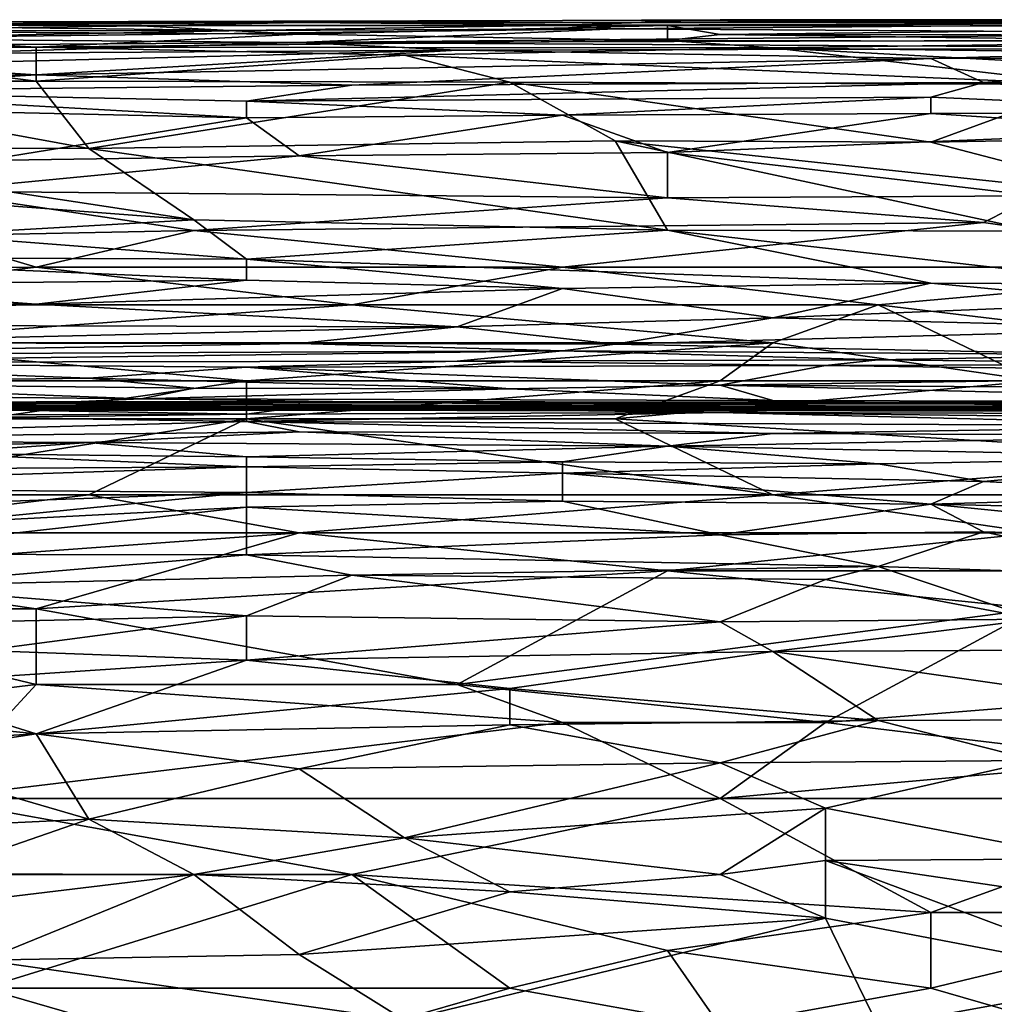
# Model space of a CAD drawing. Extents: x -0.3 to 0.3, y -0.266 to 0.266.
# Tile 338 of 430: x -0.04 to -0.01, y 0.235 to 0.266. Entities that reach past the tile are written whole.
import ezdxf

# ---------------------------------------------------------------- set-up
doc = ezdxf.new("R2010")
doc.units = 0

msp = doc.modelspace()

# ---------------------------------------------------------------- linework, layer by layer
for points in [[(-0.046302, 0.265618, 1.149203), (-0.023129, 0.26563, 1.150764), (-0.018163, 0.265789, 1.147642)], [(-0.046302, 0.265618, 1.149203), (-0.018163, 0.265789, 1.147642), (-0.023129, 0.265773, 1.14452)], [(-0.041337, 0.26573, 1.14452), (-0.046302, 0.265618, 1.149203), (-0.023129, 0.265773, 1.14452)], [(-0.041337, 0.26573, 1.14452), (-0.023129, 0.265773, 1.14452), (-0.031405, 0.265706, 1.142958)], [(-0.031405, 0.265706, 1.142958), (-0.023129, 0.265773, 1.14452), (-0.004922, 0.265698, 1.142958)], [(-0.023129, 0.26563, 1.150764), (-0.001611, 0.265673, 1.150764), (-0.018163, 0.265789, 1.147642)], [(-0.023129, 0.265773, 1.14452), (-0.018163, 0.265789, 1.147642), (-0.001611, 0.265773, 1.14452)], [(-0.023129, 0.265773, 1.14452), (-0.001611, 0.265773, 1.14452), (-0.004922, 0.265698, 1.142958)], [(-0.018163, 0.265789, 1.147642), (0.011631, 0.265734, 1.149203), (0.006665, 0.265798, 1.146081)], [(-0.018163, 0.265789, 1.147642), (0.006665, 0.265798, 1.146081), (-0.001611, 0.265773, 1.14452)], [(-0.018163, 0.265789, 1.147642), (-0.001611, 0.265673, 1.150764), (0.011631, 0.265734, 1.149203)], [(-0.056233, 0.265434, 1.150764), (-0.03306, 0.265459, 1.152326), (-0.046302, 0.265618, 1.149203)], [(-0.056233, 0.265434, 1.150764), (-0.046302, 0.265202, 1.153887), (-0.03306, 0.265459, 1.152326)], [(-0.042992, 0.265672, 1.142958), (-0.036371, 0.2656, 1.141397), (-0.047957, 0.265447, 1.139836)], [(-0.047957, 0.265447, 1.139836), (-0.036371, 0.2656, 1.141397), (-0.031405, 0.265342, 1.138275)], [(-0.03306, 0.265459, 1.152326), (-0.023129, 0.26563, 1.150764), (-0.046302, 0.265618, 1.149203)], [(-0.046302, 0.265202, 1.153887), (-0.031405, 0.265079, 1.155448), (-0.021474, 0.265508, 1.152326)], [(-0.046302, 0.265202, 1.153887), (-0.021474, 0.265508, 1.152326), (-0.03306, 0.265459, 1.152326)], [(-0.042992, 0.265672, 1.142958), (-0.041337, 0.26573, 1.14452), (-0.031405, 0.265706, 1.142958)], [(-0.042992, 0.265672, 1.142958), (-0.031405, 0.265706, 1.142958), (-0.036371, 0.2656, 1.141397)], [(-0.036371, 0.2656, 1.141397), (-0.031405, 0.265706, 1.142958), (-0.019819, 0.26562, 1.141397)], [(-0.036371, 0.2656, 1.141397), (-0.019819, 0.26562, 1.141397), (-0.031405, 0.265342, 1.138275)], [(-0.03306, 0.265459, 1.152326), (-0.021474, 0.265508, 1.152326), (-0.023129, 0.26563, 1.150764)], [(-0.031405, 0.265706, 1.142958), (-0.004922, 0.265698, 1.142958), (-0.019819, 0.26562, 1.141397)], [(-0.031405, 0.265342, 1.138275), (-0.019819, 0.26562, 1.141397), (-0.019819, 0.265144, 1.136713)], [(-0.021474, 0.265508, 1.152326), (-0.031405, 0.265079, 1.155448), (0.000044, 0.265373, 1.153887)], [(-0.023129, 0.26563, 1.150764), (-0.021474, 0.265508, 1.152326), (-0.001611, 0.265673, 1.150764)], [(-0.021474, 0.265508, 1.152326), (0.000044, 0.265373, 1.153887), (-0.001611, 0.265673, 1.150764)], [(-0.019819, 0.26562, 1.141397), (-0.004922, 0.265698, 1.142958), (0.003354, 0.265588, 1.141397)], [(-0.018163, 0.265336, 1.138275), (-0.019819, 0.26562, 1.141397), (0.003354, 0.265588, 1.141397)], [(-0.019819, 0.265144, 1.136713), (-0.019819, 0.26562, 1.141397), (-0.018163, 0.265336, 1.138275)], [(-0.018163, 0.265336, 1.138275), (0.003354, 0.265588, 1.141397), (0.00832, 0.265302, 1.138275)], [(-0.039681, 0.264932, 1.135152), (-0.049613, 0.265117, 1.136713), (-0.047957, 0.265447, 1.139836)], [(-0.031405, 0.265342, 1.138275), (-0.039681, 0.264932, 1.135152), (-0.047957, 0.265447, 1.139836)], [(-0.031405, 0.265079, 1.155448), (-0.046302, 0.265202, 1.153887), (-0.047957, 0.264967, 1.155448)], [(-0.019819, 0.265144, 1.136713), (-0.039681, 0.264932, 1.135152), (-0.031405, 0.265342, 1.138275)], [(-0.031405, 0.265079, 1.155448), (0.000044, 0.26516, 1.155448), (0.000044, 0.265373, 1.153887)], [(-0.031405, 0.265079, 1.155448), (0.000044, 0.264902, 1.157009), (0.000044, 0.26516, 1.155448)], [(-0.019819, 0.265144, 1.136713), (-0.018163, 0.265336, 1.138275), (-0.001611, 0.265108, 1.136713)], [(0.00832, 0.265302, 1.138275), (-0.001611, 0.265108, 1.136713), (-0.018163, 0.265336, 1.138275)], [(-0.047957, 0.264911, 1.135152), (-0.049613, 0.265117, 1.136713), (-0.039681, 0.264932, 1.135152)], [(-0.049613, 0.26386, 1.128907), (-0.047957, 0.264911, 1.135152), (-0.039681, 0.263868, 1.128907)], [(-0.047957, 0.264967, 1.155448), (-0.042992, 0.26473, 1.157009), (-0.031405, 0.265079, 1.155448)], [(-0.047957, 0.264911, 1.135152), (-0.039681, 0.264932, 1.135152), (-0.039681, 0.263868, 1.128907)], [(-0.042992, 0.26473, 1.157009), (-0.02644, 0.264835, 1.157009), (-0.031405, 0.265079, 1.155448)], [(-0.039681, 0.264932, 1.135152), (-0.019819, 0.265144, 1.136713), (-0.016508, 0.264911, 1.135152)], [(-0.039681, 0.264932, 1.135152), (-0.016508, 0.264911, 1.135152), (-0.028095, 0.264677, 1.133591)], [(-0.039681, 0.263868, 1.128907), (-0.039681, 0.264932, 1.135152), (-0.028095, 0.264677, 1.133591)], [(-0.02644, 0.264835, 1.157009), (0.000044, 0.264902, 1.157009), (-0.031405, 0.265079, 1.155448)], [(-0.028095, 0.264677, 1.133591), (-0.016508, 0.264911, 1.135152), (-0.006577, 0.263762, 1.128907)], [(-0.02644, 0.264835, 1.157009), (-0.011543, 0.26458, 1.158571), (0.000044, 0.264902, 1.157009)], [(-0.016508, 0.264911, 1.135152), (-0.019819, 0.265144, 1.136713), (-0.001611, 0.265108, 1.136713)], [(-0.016508, 0.264911, 1.135152), (-0.001611, 0.265108, 1.136713), (0.006665, 0.26461, 1.133591)], [(-0.016508, 0.264911, 1.135152), (0.006665, 0.26461, 1.133591), (0.00501, 0.263749, 1.128907)], [(-0.006577, 0.263762, 1.128907), (-0.016508, 0.264911, 1.135152), (0.00501, 0.263749, 1.128907)], [(-0.011543, 0.26458, 1.158571), (0.000044, 0.264594, 1.158571), (0.000044, 0.264902, 1.157009)], [(-0.044647, 0.264382, 1.158571), (-0.039681, 0.264066, 1.160132), (-0.02644, 0.264835, 1.157009)], [(-0.044647, 0.264382, 1.158571), (-0.02644, 0.264835, 1.157009), (-0.042992, 0.26473, 1.157009)], [(-0.039681, 0.264066, 1.160132), (-0.011543, 0.26458, 1.158571), (-0.02644, 0.264835, 1.157009)], [(-0.028095, 0.264677, 1.133591), (-0.024784, 0.263829, 1.128907), (-0.039681, 0.263868, 1.128907)], [(-0.011543, 0.26458, 1.158571), (-0.039681, 0.264066, 1.160132), (-0.02975, 0.263734, 1.161693)], [(-0.009887, 0.263823, 1.161693), (-0.011543, 0.26458, 1.158571), (-0.02975, 0.263734, 1.161693)], [(-0.024784, 0.263829, 1.128907), (-0.028095, 0.264677, 1.133591), (-0.006577, 0.263762, 1.128907)], [(-0.011543, 0.26458, 1.158571), (-0.009887, 0.263823, 1.161693), (0.000044, 0.264594, 1.158571)], [(0.00832, 0.263807, 1.161693), (0.000044, 0.264594, 1.158571), (-0.009887, 0.263823, 1.161693)], [(-0.059544, 0.263804, 1.160132), (-0.039681, 0.264066, 1.160132), (-0.044647, 0.264382, 1.158571)], [(-0.059544, 0.263804, 1.160132), (-0.047957, 0.263545, 1.161693), (-0.039681, 0.264066, 1.160132)], [(-0.02975, 0.263734, 1.161693), (-0.039681, 0.264066, 1.160132), (-0.047957, 0.263545, 1.161693)], [(-0.049613, 0.26386, 1.128907), (-0.039681, 0.263868, 1.128907), (-0.038026, 0.261743, 1.117979)], [(-0.049613, 0.261764, 1.117979), (-0.049613, 0.26386, 1.128907), (-0.038026, 0.261743, 1.117979)], [(-0.047957, 0.263545, 1.161693), (-0.03306, 0.26323, 1.163254), (-0.02975, 0.263734, 1.161693)], [(-0.039681, 0.263868, 1.128907), (-0.024784, 0.263829, 1.128907), (-0.038026, 0.261743, 1.117979)], [(-0.038026, 0.261743, 1.117979), (-0.024784, 0.263829, 1.128907), (-0.021474, 0.26199, 1.11954)], [(-0.03306, 0.26323, 1.163254), (-0.011543, 0.263358, 1.163254), (-0.009887, 0.263823, 1.161693)], [(-0.02975, 0.263734, 1.161693), (-0.03306, 0.26323, 1.163254), (-0.009887, 0.263823, 1.161693)], [(-0.024784, 0.263829, 1.128907), (-0.006577, 0.263762, 1.128907), (-0.011543, 0.261948, 1.11954)], [(-0.024784, 0.263829, 1.128907), (-0.011543, 0.261948, 1.11954), (-0.021474, 0.26199, 1.11954)], [(-0.011543, 0.263358, 1.163254), (0.000044, 0.262862, 1.164815), (-0.009887, 0.263823, 1.161693)], [(-0.011543, 0.261948, 1.11954), (-0.006577, 0.263762, 1.128907), (0.003354, 0.262218, 1.121101)], [(-0.009887, 0.263823, 1.161693), (0.000044, 0.262862, 1.164815), (0.00832, 0.263807, 1.161693)], [(-0.03306, 0.262715, 1.164815), (-0.03306, 0.26323, 1.163254), (-0.047957, 0.263545, 1.161693)], [(-0.047957, 0.26305, 1.163254), (-0.03306, 0.262715, 1.164815), (-0.047957, 0.263545, 1.161693)], [(-0.03306, 0.26323, 1.163254), (-0.023129, 0.262794, 1.164804), (-0.011543, 0.263358, 1.163254)], [(-0.023129, 0.262794, 1.164804), (-0.011543, 0.262851, 1.164815), (-0.011543, 0.263358, 1.163254)], [(-0.011543, 0.263358, 1.163254), (-0.011543, 0.262851, 1.164815), (0.000044, 0.262862, 1.164815)], [(-0.047957, 0.26305, 1.163254), (-0.041337, 0.261365, 1.167938), (-0.03306, 0.262715, 1.164815)], [(-0.03306, 0.262715, 1.164815), (-0.023129, 0.262794, 1.164804), (-0.03306, 0.26323, 1.163254)], [(-0.041337, 0.261365, 1.167938), (-0.031405, 0.261517, 1.167938), (-0.03306, 0.262715, 1.164815)], [(-0.03306, 0.262715, 1.164815), (-0.031405, 0.261517, 1.167938), (-0.023129, 0.262794, 1.164804)], [(-0.031405, 0.261517, 1.167938), (-0.019819, 0.261616, 1.167938), (-0.023129, 0.262794, 1.164804)], [(-0.011543, 0.262851, 1.164815), (-0.023129, 0.262794, 1.164804), (-0.019819, 0.261616, 1.167938)], [(-0.003266, 0.262298, 1.166377), (-0.011543, 0.262851, 1.164815), (-0.019819, 0.261616, 1.167938)], [(0.000044, 0.262862, 1.164815), (-0.011543, 0.262851, 1.164815), (-0.003266, 0.262298, 1.166377)], [(-0.008232, 0.260261, 1.17106), (-0.003266, 0.262298, 1.166377), (-0.019819, 0.261616, 1.167938)], [(-0.011543, 0.261948, 1.11954), (0.003354, 0.262218, 1.121101), (-0.004922, 0.260217, 1.110173)], [(-0.049613, 0.261764, 1.117979), (-0.038026, 0.261743, 1.117979), (-0.034716, 0.259499, 1.105489)], [(-0.049613, 0.260635, 1.111734), (-0.049613, 0.261764, 1.117979), (-0.034716, 0.259499, 1.105489)], [(-0.021474, 0.26199, 1.11954), (-0.019819, 0.259178, 1.103928), (-0.038026, 0.261743, 1.117979)], [(-0.034716, 0.259499, 1.105489), (-0.038026, 0.261743, 1.117979), (-0.019819, 0.259178, 1.103928)], [(-0.021474, 0.26199, 1.11954), (-0.011543, 0.261948, 1.11954), (-0.004922, 0.260217, 1.110173)], [(-0.008232, 0.259146, 1.103928), (-0.021474, 0.26199, 1.11954), (-0.004922, 0.260217, 1.110173)], [(-0.019819, 0.259178, 1.103928), (-0.021474, 0.26199, 1.11954), (-0.008232, 0.259146, 1.103928)], [(-0.042992, 0.260405, 1.16993), (-0.019819, 0.26019, 1.17106), (-0.031405, 0.261517, 1.167938)], [(-0.042992, 0.260405, 1.16993), (-0.031405, 0.261517, 1.167938), (-0.041337, 0.261365, 1.167938)], [(-0.019819, 0.26019, 1.17106), (-0.019819, 0.261616, 1.167938), (-0.031405, 0.261517, 1.167938)], [(-0.019819, 0.26019, 1.17106), (-0.008232, 0.260261, 1.17106), (-0.019819, 0.261616, 1.167938)], [(-0.049613, 0.260635, 1.111734), (-0.034716, 0.259499, 1.105489), (-0.042992, 0.259029, 1.102367)], [(-0.019819, 0.26019, 1.17106), (-0.042992, 0.260405, 1.16993), (-0.034716, 0.259171, 1.172621)], [(-0.042992, 0.260405, 1.16993), (-0.042992, 0.259, 1.172621), (-0.034716, 0.259171, 1.172621)], [(-0.019819, 0.26019, 1.17106), (-0.009887, 0.259415, 1.172621), (-0.008232, 0.260261, 1.17106)], [(-0.009887, 0.259415, 1.172621), (0.000044, 0.258017, 1.17485), (-0.008232, 0.260261, 1.17106)], [(-0.034716, 0.259171, 1.172621), (-0.009887, 0.259415, 1.172621), (-0.019819, 0.26019, 1.17106)], [(-0.042992, 0.259029, 1.102367), (-0.034716, 0.259499, 1.105489), (-0.03306, 0.258259, 1.097683)], [(-0.034716, 0.259499, 1.105489), (-0.019819, 0.259178, 1.103928), (-0.03306, 0.258259, 1.097683)], [(-0.034716, 0.259171, 1.172621), (-0.023129, 0.258017, 1.174685), (-0.009887, 0.259415, 1.172621)], [(-0.009887, 0.259415, 1.172621), (-0.023129, 0.258017, 1.174685), (0.000044, 0.258017, 1.17485)], [(-0.049613, 0.25833, 1.097683), (-0.042992, 0.259029, 1.102367), (-0.03306, 0.258259, 1.097683)], [(-0.047957, 0.257904, 1.174183), (-0.039681, 0.258017, 1.174312), (-0.042992, 0.259, 1.172621)], [(-0.042992, 0.259, 1.172621), (-0.039681, 0.258017, 1.174312), (-0.034716, 0.259171, 1.172621)], [(-0.039681, 0.258017, 1.174312), (-0.023129, 0.258017, 1.174685), (-0.034716, 0.259171, 1.172621)], [(-0.019819, 0.259178, 1.103928), (-0.011543, 0.257506, 1.092999), (-0.03306, 0.258259, 1.097683)], [(-0.019819, 0.259178, 1.103928), (-0.008232, 0.259146, 1.103928), (-0.004922, 0.257482, 1.092999)], [(-0.004922, 0.257482, 1.092999), (-0.011543, 0.257506, 1.092999), (-0.019819, 0.259178, 1.103928)], [(-0.047957, 0.25746, 1.091438), (-0.049613, 0.25833, 1.097683), (-0.03306, 0.257599, 1.092999)], [(-0.049613, 0.25833, 1.097683), (-0.03306, 0.258259, 1.097683), (-0.03306, 0.257599, 1.092999)], [(-0.011543, 0.257506, 1.092999), (-0.023129, 0.257345, 1.091438), (-0.03306, 0.258259, 1.097683)], [(-0.03306, 0.257599, 1.092999), (-0.03306, 0.258259, 1.097683), (-0.023129, 0.257345, 1.091438)], [(-0.049613, 0.256823, 1.175538), (-0.039681, 0.258017, 1.174312), (-0.047957, 0.257904, 1.174183)], [(-0.039681, 0.258017, 1.174312), (-0.049613, 0.256823, 1.175538), (-0.02975, 0.256823, 1.176059)], [(-0.023129, 0.258017, 1.174685), (-0.039681, 0.258017, 1.174312), (-0.02975, 0.256823, 1.176059)], [(-0.02975, 0.256823, 1.176059), (-0.013198, 0.256823, 1.176287), (-0.023129, 0.258017, 1.174685)], [(-0.023129, 0.258017, 1.174685), (-0.013198, 0.256823, 1.176287), (0.000044, 0.258017, 1.17485)], [(-0.013198, 0.256823, 1.176287), (-0.003266, 0.255628, 1.177472), (0.000044, 0.258017, 1.17485)], [(-0.059544, 0.257086, 1.088316), (-0.047957, 0.25746, 1.091438), (-0.039681, 0.256849, 1.086754)], [(-0.047957, 0.25746, 1.091438), (-0.03306, 0.257599, 1.092999), (-0.039681, 0.256849, 1.086754)], [(-0.039681, 0.256849, 1.086754), (-0.03306, 0.257599, 1.092999), (-0.023129, 0.257345, 1.091438)], [(-0.011543, 0.257506, 1.092999), (-0.016508, 0.25642, 1.083632), (-0.023129, 0.257345, 1.091438)], [(-0.016508, 0.25642, 1.083632), (-0.011543, 0.257506, 1.092999), (-0.004922, 0.256895, 1.088316)], [(-0.011543, 0.257506, 1.092999), (-0.004922, 0.257482, 1.092999), (-0.004922, 0.256895, 1.088316)], [(-0.039681, 0.256849, 1.086754), (-0.023129, 0.257345, 1.091438), (-0.02644, 0.256132, 1.08051)], [(-0.02644, 0.256132, 1.08051), (-0.023129, 0.257345, 1.091438), (-0.016508, 0.25642, 1.083632)], [(-0.059544, 0.257086, 1.088316), (-0.039681, 0.256849, 1.086754), (-0.052923, 0.256198, 1.08051)], [(-0.052923, 0.256198, 1.08051), (-0.039681, 0.256849, 1.086754), (-0.02644, 0.256132, 1.08051)], [(-0.046302, 0.255628, 1.176895), (-0.02975, 0.256823, 1.176059), (-0.049613, 0.256823, 1.175538)], [(-0.046302, 0.255628, 1.176895), (-0.016508, 0.255628, 1.177424), (-0.02975, 0.256823, 1.176059)], [(-0.013198, 0.256823, 1.176287), (-0.02975, 0.256823, 1.176059), (-0.016508, 0.255628, 1.177424)], [(-0.016508, 0.25642, 1.083632), (-0.004922, 0.256895, 1.088316), (-0.003266, 0.256078, 1.08051)], [(-0.016508, 0.255628, 1.177424), (-0.008232, 0.254434, 1.17839), (-0.013198, 0.256823, 1.176287)], [(-0.008232, 0.254434, 1.17839), (-0.003266, 0.255628, 1.177472), (-0.013198, 0.256823, 1.176287)], [(-0.052923, 0.256198, 1.08051), (-0.02644, 0.256132, 1.08051), (-0.047957, 0.255634, 1.074265)], [(-0.02644, 0.256132, 1.08051), (-0.016508, 0.25642, 1.083632), (-0.021474, 0.25559, 1.074265)], [(-0.016508, 0.25642, 1.083632), (-0.003266, 0.256078, 1.08051), (-0.021474, 0.25559, 1.074265)], [(-0.047957, 0.255634, 1.074265), (-0.02644, 0.256132, 1.08051), (-0.031405, 0.255607, 1.074265)], [(-0.031405, 0.255607, 1.074265), (-0.02644, 0.256132, 1.08051), (-0.021474, 0.25559, 1.074265)], [(-0.003266, 0.256078, 1.08051), (-0.004922, 0.255254, 1.069581), (-0.021474, 0.25559, 1.074265)], [(-0.047957, 0.255634, 1.074265), (-0.031405, 0.255607, 1.074265), (-0.052923, 0.255241, 1.06802)], [(-0.052923, 0.255241, 1.06802), (-0.031405, 0.255607, 1.074265), (-0.023129, 0.255377, 1.071142)], [(-0.046302, 0.255628, 1.176895), (-0.03306, 0.254434, 1.178115), (-0.016508, 0.255628, 1.177424)], [(-0.03306, 0.254434, 1.178115), (-0.046302, 0.255628, 1.176895), (-0.044647, 0.254434, 1.177869)], [(-0.03306, 0.254434, 1.178115), (-0.018163, 0.254434, 1.178328), (-0.016508, 0.255628, 1.177424)], [(-0.031405, 0.255607, 1.074265), (-0.021474, 0.25559, 1.074265), (-0.023129, 0.255377, 1.071142)], [(-0.021474, 0.25559, 1.074265), (-0.004922, 0.255254, 1.069581), (-0.023129, 0.255377, 1.071142)], [(-0.018163, 0.254434, 1.178328), (-0.008232, 0.254434, 1.17839), (-0.016508, 0.255628, 1.177424)], [(-0.051268, 0.255018, 1.063336), (-0.052923, 0.255241, 1.06802), (-0.023129, 0.255377, 1.071142)], [(-0.051268, 0.255018, 1.063336), (-0.023129, 0.255377, 1.071142), (-0.02644, 0.255051, 1.064897)], [(-0.023129, 0.255377, 1.071142), (-0.013198, 0.2551, 1.066459), (-0.02644, 0.255051, 1.064897)], [(-0.023129, 0.255377, 1.071142), (-0.004922, 0.255254, 1.069581), (-0.013198, 0.2551, 1.066459)], [(-0.013198, 0.2551, 1.066459), (-0.004922, 0.255254, 1.069581), (0.000044, 0.254958, 1.063336)], [(-0.051268, 0.255018, 1.063336), (-0.02644, 0.255051, 1.064897), (-0.03306, 0.254868, 1.058653)], [(-0.038026, 0.254519, 1.046163), (-0.051268, 0.255018, 1.063336), (-0.03306, 0.254868, 1.058653)], [(-0.051268, 0.255018, 1.063336), (-0.038026, 0.254519, 1.046163), (-0.049613, 0.254377, 1.039918)], [(-0.03306, 0.254868, 1.058653), (-0.02644, 0.255051, 1.064897), (-0.014853, 0.25492, 1.061775)], [(-0.02644, 0.255051, 1.064897), (-0.013198, 0.2551, 1.066459), (-0.014853, 0.25492, 1.061775)], [(-0.014853, 0.25492, 1.061775), (-0.013198, 0.2551, 1.066459), (0.000044, 0.254958, 1.063336)], [(-0.014853, 0.25492, 1.061775), (0.000044, 0.254958, 1.063336), (0.00501, 0.254649, 1.052408)], [(-0.038026, 0.254519, 1.046163), (-0.03306, 0.254868, 1.058653), (-0.024784, 0.254189, 1.035234)], [(-0.03306, 0.254868, 1.058653), (-0.014853, 0.25492, 1.061775), (-0.018163, 0.254301, 1.039918)], [(-0.024784, 0.254189, 1.035234), (-0.03306, 0.254868, 1.058653), (-0.018163, 0.254301, 1.039918)], [(0.00501, 0.254649, 1.052408), (-0.018163, 0.254301, 1.039918), (-0.014853, 0.25492, 1.061775)], [(0.00501, 0.254649, 1.052408), (-0.001611, 0.254202, 1.036795), (-0.018163, 0.254301, 1.039918)], [(-0.054578, 0.254054, 1.025867), (-0.049613, 0.254377, 1.039918), (-0.036371, 0.253868, 1.021183)], [(-0.049613, 0.254377, 1.039918), (-0.038026, 0.254519, 1.046163), (-0.034716, 0.254208, 1.035234)], [(-0.036371, 0.253868, 1.021183), (-0.049613, 0.254377, 1.039918), (-0.034716, 0.254208, 1.035234)], [(-0.041337, 0.25324, 1.178716), (-0.03306, 0.254434, 1.178115), (-0.044647, 0.254434, 1.177869)], [(-0.041337, 0.25324, 1.178716), (-0.03306, 0.25324, 1.178859), (-0.03306, 0.254434, 1.178115)], [(-0.034716, 0.254208, 1.035234), (-0.038026, 0.254519, 1.046163), (-0.024784, 0.254189, 1.035234)], [(-0.018163, 0.254434, 1.178328), (-0.03306, 0.254434, 1.178115), (-0.03306, 0.25324, 1.178859)], [(-0.021474, 0.25324, 1.17901), (-0.018163, 0.254434, 1.178328), (-0.03306, 0.25324, 1.178859)], [(-0.008232, 0.254434, 1.17839), (-0.018163, 0.254434, 1.178328), (-0.021474, 0.25324, 1.17901)], [(-0.021474, 0.25324, 1.17901), (-0.001611, 0.252046, 1.179798), (-0.008232, 0.254434, 1.17839)], [(-0.054578, 0.254054, 1.025867), (-0.036371, 0.253868, 1.021183), (-0.039681, 0.253719, 1.013377)], [(-0.049613, 0.253726, 1.011816), (-0.054578, 0.254054, 1.025867), (-0.039681, 0.253719, 1.013377)], [(-0.034716, 0.254208, 1.035234), (-0.024784, 0.254189, 1.035234), (-0.036371, 0.253868, 1.021183)], [(-0.036371, 0.253868, 1.021183), (-0.024784, 0.254189, 1.035234), (-0.016508, 0.253817, 1.021183)], [(-0.024784, 0.254189, 1.035234), (-0.018163, 0.254301, 1.039918), (-0.016508, 0.253817, 1.021183)], [(-0.018163, 0.254301, 1.039918), (-0.001611, 0.254202, 1.036795), (0.003354, 0.253768, 1.019622)], [(-0.016508, 0.253817, 1.021183), (-0.018163, 0.254301, 1.039918), (0.003354, 0.253768, 1.019622)], [(-0.051268, 0.253647, 1.005571), (-0.049613, 0.253726, 1.011816), (-0.02975, 0.253589, 1.005571)], [(-0.039681, 0.253748, 0.851011), (-0.046302, 0.253764, 0.843205), (-0.049613, 0.253716, 0.854133)], [(-0.049613, 0.253716, 0.854133), (-0.042992, 0.253662, 0.861939), (-0.039681, 0.253748, 0.851011)], [(-0.049613, 0.253726, 1.011816), (-0.039681, 0.253719, 1.013377), (-0.02975, 0.253589, 1.005571)], [(-0.047957, 0.253647, 0.813541), (-0.044647, 0.253737, 0.82447), (-0.031405, 0.25375, 0.815103)], [(-0.042992, 0.253558, 0.802613), (-0.047957, 0.253647, 0.813541), (-0.031405, 0.25375, 0.815103)], [(-0.044647, 0.253737, 0.82447), (-0.046302, 0.253764, 0.843205), (-0.03306, 0.253784, 0.833837)], [(-0.046302, 0.253764, 0.843205), (-0.011543, 0.253747, 0.846327), (-0.03306, 0.253784, 0.833837)], [(-0.046302, 0.253764, 0.843205), (-0.039681, 0.253748, 0.851011), (-0.011543, 0.253747, 0.846327)], [(-0.03306, 0.253784, 0.833837), (-0.024784, 0.253781, 0.826031), (-0.044647, 0.253737, 0.82447)], [(-0.044647, 0.253737, 0.82447), (-0.024784, 0.253781, 0.826031), (-0.031405, 0.25375, 0.815103)], [(-0.042992, 0.253558, 0.802613), (-0.031405, 0.25375, 0.815103), (-0.031405, 0.253604, 0.79949)], [(-0.042992, 0.253662, 0.861939), (-0.024784, 0.253641, 0.866623), (-0.039681, 0.253748, 0.851011)], [(-0.039681, 0.253719, 1.013377), (-0.036371, 0.253868, 1.021183), (-0.019819, 0.253641, 1.011816)], [(-0.039681, 0.253748, 0.851011), (-0.024784, 0.253641, 0.866623), (-0.011543, 0.253747, 0.846327)], [(-0.02975, 0.253589, 1.005571), (-0.039681, 0.253719, 1.013377), (-0.019819, 0.253641, 1.011816)], [(-0.036371, 0.253868, 1.021183), (-0.016508, 0.253817, 1.021183), (-0.019819, 0.253641, 1.011816)], [(-0.024784, 0.253781, 0.826031), (-0.03306, 0.253784, 0.833837), (-0.004922, 0.25375, 0.833837)], [(-0.03306, 0.253784, 0.833837), (-0.011543, 0.253747, 0.846327), (-0.004922, 0.25375, 0.833837)], [(-0.024784, 0.253781, 0.826031), (-0.011543, 0.253745, 0.816664), (-0.031405, 0.25375, 0.815103)], [(-0.031405, 0.253604, 0.79949), (-0.031405, 0.25375, 0.815103), (-0.018163, 0.253708, 0.808858)], [(-0.031405, 0.25375, 0.815103), (-0.011543, 0.253745, 0.816664), (-0.018163, 0.253708, 0.808858)], [(-0.018163, 0.253708, 0.808858), (-0.013198, 0.253617, 0.79949), (-0.031405, 0.253604, 0.79949)], [(-0.024784, 0.253781, 0.826031), (-0.004922, 0.25375, 0.833837), (-0.011543, 0.253745, 0.816664)], [(-0.024784, 0.253641, 0.866623), (-0.001611, 0.253638, 0.861939), (-0.011543, 0.253747, 0.846327)], [(-0.019819, 0.253641, 1.011816), (-0.016508, 0.253817, 1.021183), (-0.003266, 0.253574, 1.008694)], [(-0.011543, 0.253745, 0.816664), (0.001699, 0.253707, 0.813541), (-0.018163, 0.253708, 0.808858)], [(-0.013198, 0.253617, 0.79949), (-0.018163, 0.253708, 0.808858), (0.001699, 0.253707, 0.813541)], [(-0.003266, 0.253574, 1.008694), (-0.016508, 0.253817, 1.021183), (0.003354, 0.253768, 1.019622)], [(0.001699, 0.253707, 0.813541), (-0.001611, 0.253396, 0.787001), (-0.013198, 0.253617, 0.79949)], [(0.003354, 0.25375, 0.838521), (-0.011543, 0.253747, 0.846327), (-0.001611, 0.253638, 0.861939)], [(-0.004922, 0.25375, 0.833837), (-0.011543, 0.253747, 0.846327), (0.003354, 0.25375, 0.838521)], [(-0.011543, 0.253745, 0.816664), (-0.004922, 0.25375, 0.833837), (0.001699, 0.253707, 0.813541)], [(-0.06782, 0.253594, 0.966541), (-0.046302, 0.253561, 0.986837), (-0.036371, 0.253585, 0.969663)], [(-0.06782, 0.253594, 0.966541), (-0.036371, 0.253585, 0.969663), (-0.062854, 0.253571, 0.957173)], [(-0.031405, 0.25357, 0.957173), (-0.062854, 0.253571, 0.957173), (-0.036371, 0.253585, 0.969663)], [(-0.062854, 0.253571, 0.957173), (-0.031405, 0.25357, 0.957173), (-0.039681, 0.253532, 0.944684)], [(-0.049613, 0.253516, 0.936878), (-0.062854, 0.253571, 0.957173), (-0.039681, 0.253532, 0.944684)], [(-0.061199, 0.253596, 0.99152), (-0.051268, 0.253647, 1.005571), (-0.02975, 0.253549, 0.999326)], [(-0.046302, 0.253561, 0.986837), (-0.061199, 0.253596, 0.99152), (-0.02975, 0.253549, 0.999326)], [(-0.052923, 0.253542, 0.899408), (-0.036371, 0.253586, 0.904092), (-0.041337, 0.253583, 0.879113)], [(-0.052923, 0.253542, 0.899408), (-0.044647, 0.253535, 0.918143), (-0.036371, 0.253586, 0.904092)], [(-0.051268, 0.253647, 1.005571), (-0.02975, 0.253589, 1.005571), (-0.02975, 0.253549, 0.999326)], [(-0.049613, 0.253516, 0.936878), (-0.021474, 0.25351, 0.925949), (-0.044647, 0.253535, 0.918143)], [(-0.039681, 0.253532, 0.944684), (-0.02644, 0.253501, 0.936878), (-0.049613, 0.253516, 0.936878)], [(-0.049613, 0.253516, 0.936878), (-0.02644, 0.253501, 0.936878), (-0.021474, 0.25351, 0.925949)], [(-0.047957, 0.253358, 0.796368), (-0.042992, 0.253558, 0.802613), (-0.03306, 0.25339, 0.790123)], [(-0.047957, 0.253358, 0.796368), (-0.03306, 0.25339, 0.790123), (-0.041337, 0.253287, 0.790123)], [(-0.046302, 0.253561, 0.986837), (-0.02975, 0.253531, 0.985275), (-0.036371, 0.253585, 0.969663)], [(-0.046302, 0.253561, 0.986837), (-0.02975, 0.253549, 0.999326), (-0.02975, 0.253531, 0.985275)], [(-0.02975, 0.253592, 0.907214), (-0.044647, 0.253535, 0.918143), (-0.021474, 0.25351, 0.925949)], [(-0.036371, 0.253586, 0.904092), (-0.044647, 0.253535, 0.918143), (-0.02975, 0.253592, 0.907214)], [(-0.042992, 0.253662, 0.861939), (-0.041337, 0.253583, 0.879113), (-0.024784, 0.253641, 0.866623)], [(-0.042992, 0.253558, 0.802613), (-0.031405, 0.253604, 0.79949), (-0.03306, 0.25339, 0.790123)], [(-0.041337, 0.253583, 0.879113), (-0.03306, 0.253601, 0.885357), (-0.024784, 0.253641, 0.866623)], [(-0.036371, 0.253586, 0.904092), (-0.03306, 0.253601, 0.885357), (-0.041337, 0.253583, 0.879113)], [(-0.03306, 0.25339, 0.790123), (-0.03306, 0.253162, 0.783878), (-0.041337, 0.253287, 0.790123)], [(-0.039681, 0.253532, 0.944684), (-0.031405, 0.25357, 0.957173), (-0.02644, 0.253501, 0.936878)], [(-0.036371, 0.253586, 0.904092), (-0.02975, 0.253592, 0.907214), (-0.019819, 0.25362, 0.896286)], [(-0.03306, 0.253601, 0.885357), (-0.036371, 0.253586, 0.904092), (-0.019819, 0.25362, 0.896286)], [(-0.036371, 0.253585, 0.969663), (-0.016508, 0.253564, 0.969663), (-0.009887, 0.253551, 0.958735)], [(-0.02975, 0.253531, 0.985275), (-0.016508, 0.253564, 0.969663), (-0.036371, 0.253585, 0.969663)], [(-0.036371, 0.253585, 0.969663), (-0.009887, 0.253551, 0.958735), (-0.031405, 0.25357, 0.957173)], [(-0.024784, 0.253641, 0.866623), (-0.03306, 0.253601, 0.885357), (-0.011543, 0.253619, 0.874429)], [(-0.019819, 0.25362, 0.896286), (-0.016508, 0.253614, 0.886919), (-0.03306, 0.253601, 0.885357)], [(-0.03306, 0.253601, 0.885357), (-0.016508, 0.253614, 0.886919), (-0.011543, 0.253619, 0.874429)], [(-0.03306, 0.25339, 0.790123), (-0.031405, 0.253604, 0.79949), (-0.018163, 0.253436, 0.788562)], [(-0.03306, 0.253162, 0.783878), (-0.03306, 0.25339, 0.790123), (-0.018163, 0.253436, 0.788562)], [(-0.03306, 0.253162, 0.783878), (-0.018163, 0.253436, 0.788562), (-0.001611, 0.253025, 0.777633)], [(-0.031405, 0.253604, 0.79949), (-0.013198, 0.253617, 0.79949), (-0.018163, 0.253436, 0.788562)], [(-0.031405, 0.25357, 0.957173), (-0.023129, 0.253534, 0.950929), (-0.02644, 0.253501, 0.936878)], [(-0.031405, 0.25357, 0.957173), (-0.009887, 0.253551, 0.958735), (-0.023129, 0.253534, 0.950929)], [(-0.02975, 0.253589, 1.005571), (-0.019819, 0.253641, 1.011816), (-0.013198, 0.253534, 1.002449)], [(-0.02975, 0.253592, 0.907214), (-0.013198, 0.253601, 0.908776), (-0.019819, 0.25362, 0.896286)], [(-0.02975, 0.253592, 0.907214), (-0.021474, 0.25351, 0.925949), (-0.013198, 0.253601, 0.908776)], [(-0.02975, 0.253589, 1.005571), (-0.013198, 0.253534, 1.002449), (-0.02975, 0.253549, 0.999326)], [(-0.02975, 0.253531, 0.985275), (-0.001611, 0.2535, 0.982153), (-0.016508, 0.253564, 0.969663)], [(-0.02975, 0.253531, 0.985275), (-0.02975, 0.253549, 0.999326), (-0.013198, 0.253534, 1.002449)], [(-0.02975, 0.253531, 0.985275), (-0.013198, 0.253534, 1.002449), (0.003354, 0.253488, 0.993081)], [(-0.02975, 0.253531, 0.985275), (0.003354, 0.253488, 0.993081), (-0.001611, 0.2535, 0.982153)], [(-0.02644, 0.253501, 0.936878), (-0.023129, 0.253534, 0.950929), (-0.001611, 0.253487, 0.933755)], [(-0.02644, 0.253501, 0.936878), (-0.001611, 0.253487, 0.933755), (-0.021474, 0.25351, 0.925949)], [(-0.024784, 0.253641, 0.866623), (-0.011543, 0.253619, 0.874429), (-0.001611, 0.253638, 0.861939)], [(-0.023129, 0.253534, 0.950929), (-0.009887, 0.253551, 0.958735), (-0.008232, 0.253508, 0.949367)], [(-0.023129, 0.253534, 0.950929), (-0.008232, 0.253508, 0.949367), (-0.001611, 0.253487, 0.933755)], [(-0.021474, 0.25351, 0.925949), (-0.001611, 0.253487, 0.933755), (-0.013198, 0.253601, 0.908776)], [(-0.019819, 0.253641, 1.011816), (-0.003266, 0.253574, 1.008694), (-0.013198, 0.253534, 1.002449)], [(-0.019819, 0.25362, 0.896286), (-0.001611, 0.253622, 0.905653), (0.00501, 0.253617, 0.882235)], [(-0.013198, 0.253601, 0.908776), (-0.001611, 0.253622, 0.905653), (-0.019819, 0.25362, 0.896286)], [(-0.019819, 0.25362, 0.896286), (0.00501, 0.253617, 0.882235), (-0.016508, 0.253614, 0.886919)], [(-0.018163, 0.253436, 0.788562), (-0.013198, 0.253617, 0.79949), (-0.001611, 0.253396, 0.787001)], [(-0.018163, 0.253436, 0.788562), (-0.001611, 0.253396, 0.787001), (0.003354, 0.253184, 0.780756)], [(-0.018163, 0.253436, 0.788562), (0.003354, 0.253184, 0.780756), (-0.001611, 0.253025, 0.777633)], [(-0.016508, 0.253614, 0.886919), (0.003354, 0.253616, 0.872868), (-0.011543, 0.253619, 0.874429)], [(0.003354, 0.253616, 0.872868), (-0.016508, 0.253614, 0.886919), (0.00501, 0.253617, 0.882235)], [(-0.016508, 0.253564, 0.969663), (0.001699, 0.253546, 0.958735), (-0.009887, 0.253551, 0.958735)], [(-0.016508, 0.253564, 0.969663), (-0.001611, 0.2535, 0.982153), (0.018251, 0.253557, 0.972786)], [(-0.016508, 0.253564, 0.969663), (0.018251, 0.253557, 0.972786), (0.001699, 0.253546, 0.958735)], [(-0.013198, 0.253601, 0.908776), (0.011631, 0.253515, 0.925949), (-0.001611, 0.253622, 0.905653)], [(-0.013198, 0.253601, 0.908776), (-0.001611, 0.253487, 0.933755), (0.011631, 0.253515, 0.925949)], [(-0.013198, 0.253534, 1.002449), (-0.003266, 0.253574, 1.008694), (0.003354, 0.253488, 0.993081)], [(-0.001611, 0.253638, 0.861939), (-0.011543, 0.253619, 0.874429), (0.003354, 0.253616, 0.872868)], [(-0.009887, 0.253551, 0.958735), (0.001699, 0.253546, 0.958735), (-0.008232, 0.253508, 0.949367)], [(-0.054578, 0.25258, 0.780756), (-0.041337, 0.253287, 0.790123), (-0.03306, 0.253162, 0.783878)], [(-0.054578, 0.25258, 0.780756), (-0.03306, 0.253162, 0.783878), (-0.031405, 0.252834, 0.777633)], [(-0.047957, 0.250851, 1.179653), (-0.03306, 0.25324, 1.178859), (-0.041337, 0.25324, 1.178716)], [(-0.038026, 0.250851, 1.179826), (-0.03306, 0.25324, 1.178859), (-0.047957, 0.250851, 1.179653)], [(-0.038026, 0.250851, 1.179826), (-0.016508, 0.250851, 1.180173), (-0.03306, 0.25324, 1.178859)], [(-0.016508, 0.250851, 1.180173), (-0.021474, 0.25324, 1.17901), (-0.03306, 0.25324, 1.178859)], [(-0.03306, 0.253162, 0.783878), (-0.016508, 0.252781, 0.774511), (-0.031405, 0.252834, 0.777633)], [(-0.03306, 0.253162, 0.783878), (-0.001611, 0.253025, 0.777633), (-0.016508, 0.252781, 0.774511)], [(-0.016508, 0.250851, 1.180173), (-0.001611, 0.252046, 1.179798), (-0.021474, 0.25324, 1.17901)], [(-0.038026, 0.2525, 0.774511), (-0.054578, 0.25258, 0.780756), (-0.031405, 0.252834, 0.777633)], [(-0.038026, 0.2525, 0.774511), (-0.031405, 0.252834, 0.777633), (-0.019819, 0.252383, 0.769827)], [(-0.031405, 0.252834, 0.777633), (-0.016508, 0.252781, 0.774511), (-0.019819, 0.252383, 0.769827)], [(-0.019819, 0.252383, 0.769827), (-0.016508, 0.252781, 0.774511), (-0.001611, 0.252717, 0.77295)], [(-0.016508, 0.252781, 0.774511), (-0.001611, 0.253025, 0.777633), (-0.001611, 0.252717, 0.77295)], [(-0.054578, 0.25258, 0.780756), (-0.038026, 0.2525, 0.774511), (-0.051268, 0.252223, 0.774511)], [(-0.051268, 0.252223, 0.774511), (-0.038026, 0.2525, 0.774511), (-0.042992, 0.252147, 0.771389)], [(-0.042992, 0.252147, 0.771389), (-0.038026, 0.2525, 0.774511), (-0.03306, 0.252051, 0.768266)], [(-0.038026, 0.2525, 0.774511), (-0.019819, 0.252383, 0.769827), (-0.03306, 0.252051, 0.768266)], [(-0.019819, 0.252383, 0.769827), (-0.001611, 0.252717, 0.77295), (-0.001611, 0.252032, 0.765144)], [(-0.052923, 0.251621, 0.768266), (-0.042992, 0.252147, 0.771389), (-0.03306, 0.251726, 0.765144)], [(-0.03306, 0.251726, 0.765144), (-0.042992, 0.252147, 0.771389), (-0.03306, 0.252051, 0.768266)], [(-0.03306, 0.252051, 0.768266), (-0.019819, 0.252383, 0.769827), (-0.023129, 0.251887, 0.765144)], [(-0.023129, 0.251887, 0.765144), (-0.019819, 0.252383, 0.769827), (-0.013198, 0.251828, 0.763582)], [(-0.001611, 0.252032, 0.765144), (-0.013198, 0.251828, 0.763582), (-0.019819, 0.252383, 0.769827)], [(-0.03306, 0.252051, 0.768266), (-0.023129, 0.251887, 0.765144), (-0.03306, 0.251726, 0.765144)], [(-0.03306, 0.251726, 0.765144), (-0.023129, 0.251887, 0.765144), (-0.023129, 0.251529, 0.762021)], [(-0.023129, 0.251529, 0.762021), (-0.023129, 0.251887, 0.765144), (-0.013198, 0.251828, 0.763582)], [(-0.023129, 0.251529, 0.762021), (-0.013198, 0.251828, 0.763582), (-0.009887, 0.251267, 0.758899)], [(-0.016508, 0.250851, 1.180173), (0.000044, 0.250851, 1.180296), (-0.001611, 0.252046, 1.179798)], [(-0.009887, 0.251267, 0.758899), (-0.013198, 0.251828, 0.763582), (-0.001611, 0.252032, 0.765144)], [(-0.009887, 0.251267, 0.758899), (-0.001611, 0.252032, 0.765144), (-0.001611, 0.250851, 0.755776)], [(-0.03306, 0.250927, 0.758899), (-0.052923, 0.251084, 0.763582), (-0.03306, 0.251726, 0.765144)], [(-0.052923, 0.251621, 0.768266), (-0.03306, 0.251726, 0.765144), (-0.052923, 0.251084, 0.763582)], [(-0.03306, 0.250927, 0.758899), (-0.03306, 0.251726, 0.765144), (-0.023129, 0.251529, 0.762021)], [(-0.03306, 0.250927, 0.758899), (-0.023129, 0.251529, 0.762021), (-0.023129, 0.250646, 0.755776)], [(-0.011543, 0.250555, 0.754215), (-0.023129, 0.251529, 0.762021), (-0.009887, 0.251267, 0.758899)], [(-0.023129, 0.250646, 0.755776), (-0.023129, 0.251529, 0.762021), (-0.011543, 0.250555, 0.754215)], [(-0.011543, 0.250555, 0.754215), (-0.009887, 0.251267, 0.758899), (-0.001611, 0.250851, 0.755776)], [(-0.051268, 0.250252, 0.757338), (-0.052923, 0.251084, 0.763582), (-0.03306, 0.250927, 0.758899)], [(-0.051268, 0.250252, 0.757338), (-0.03306, 0.250927, 0.758899), (-0.042992, 0.249946, 0.754215)], [(-0.042992, 0.249946, 0.754215), (-0.03306, 0.250927, 0.758899), (-0.03306, 0.250459, 0.755776)], [(-0.03306, 0.250927, 0.758899), (-0.023129, 0.250646, 0.755776), (-0.03306, 0.250459, 0.755776)], [(-0.047957, 0.249657, 1.180046), (-0.031405, 0.249657, 1.180276), (-0.038026, 0.250851, 1.179826)], [(-0.047957, 0.249657, 1.180046), (-0.038026, 0.250851, 1.179826), (-0.047957, 0.250851, 1.179653)], [(-0.031405, 0.249657, 1.180276), (-0.016508, 0.250851, 1.180173), (-0.038026, 0.250851, 1.179826)], [(-0.03306, 0.250459, 0.755776), (-0.023129, 0.250646, 0.755776), (-0.018163, 0.249595, 0.749532)], [(-0.031405, 0.249657, 1.180276), (-0.008232, 0.249657, 1.180609), (-0.016508, 0.250851, 1.180173)], [(-0.023129, 0.250646, 0.755776), (-0.011543, 0.250555, 0.754215), (-0.018163, 0.249595, 0.749532)], [(0.000044, 0.250851, 1.180296), (-0.016508, 0.250851, 1.180173), (-0.008232, 0.249657, 1.180609)], [(-0.001611, 0.250851, 0.755776), (-0.001611, 0.250336, 0.752654), (-0.011543, 0.250555, 0.754215)], [(-0.042992, 0.249946, 0.754215), (-0.03306, 0.250459, 0.755776), (-0.046302, 0.248979, 0.749532)], [(-0.046302, 0.248979, 0.749532), (-0.03306, 0.250459, 0.755776), (-0.03306, 0.248964, 0.74797)], [(-0.03306, 0.250459, 0.755776), (-0.018163, 0.249595, 0.749532), (-0.03306, 0.248964, 0.74797)], [(-0.018163, 0.249595, 0.749532), (-0.011543, 0.250555, 0.754215), (-0.009887, 0.249688, 0.749532)], [(-0.011543, 0.250555, 0.754215), (-0.001611, 0.250336, 0.752654), (0.000044, 0.249398, 0.74797)], [(-0.009887, 0.249688, 0.749532), (-0.011543, 0.250555, 0.754215), (0.000044, 0.249398, 0.74797)], [(-0.018163, 0.249595, 0.749532), (-0.009887, 0.249688, 0.749532), (-0.013198, 0.248598, 0.744848)], [(-0.013198, 0.248598, 0.744848), (-0.009887, 0.249688, 0.749532), (-0.003266, 0.248266, 0.743287)], [(-0.009887, 0.249688, 0.749532), (0.000044, 0.249398, 0.74797), (-0.003266, 0.248266, 0.743287)], [(-0.031405, 0.249657, 1.180276), (-0.047957, 0.249657, 1.180046), (-0.047957, 0.248463, 1.180337)], [(-0.031405, 0.249657, 1.180276), (-0.047957, 0.248463, 1.180337), (-0.039681, 0.247269, 1.180632)], [(-0.039681, 0.247269, 1.180632), (-0.019819, 0.248463, 1.180716), (-0.031405, 0.249657, 1.180276)], [(-0.03306, 0.248964, 0.74797), (-0.018163, 0.249595, 0.749532), (-0.013198, 0.248598, 0.744848)], [(-0.031405, 0.249657, 1.180276), (-0.019819, 0.248463, 1.180716), (-0.008232, 0.249657, 1.180609)], [(-0.019819, 0.248463, 1.180716), (-0.001611, 0.248463, 1.180908), (-0.008232, 0.249657, 1.180609)], [(-0.046302, 0.248979, 0.749532), (-0.03306, 0.248964, 0.74797), (-0.044647, 0.247981, 0.744848)], [(-0.044647, 0.247981, 0.744848), (-0.03306, 0.248964, 0.74797), (-0.02975, 0.248324, 0.744848)], [(-0.03306, 0.248964, 0.74797), (-0.013198, 0.248598, 0.744848), (-0.02975, 0.248324, 0.744848)], [(-0.049613, 0.247269, 1.180514), (-0.039681, 0.247269, 1.180632), (-0.047957, 0.248463, 1.180337)], [(-0.02644, 0.24488, 1.181011), (-0.019819, 0.248463, 1.180716), (-0.039681, 0.247269, 1.180632)], [(-0.013198, 0.248598, 0.744848), (-0.014853, 0.248187, 0.743287), (-0.02975, 0.248324, 0.744848)], [(-0.02644, 0.24488, 1.181011), (-0.008232, 0.247269, 1.181046), (-0.019819, 0.248463, 1.180716)], [(-0.008232, 0.247269, 1.181046), (-0.001611, 0.248463, 1.180908), (-0.019819, 0.248463, 1.180716)], [(-0.013198, 0.248598, 0.744848), (-0.008232, 0.246939, 0.738603), (-0.014853, 0.248187, 0.743287)], [(-0.013198, 0.248598, 0.744848), (-0.003266, 0.248266, 0.743287), (-0.008232, 0.246939, 0.738603)], [(-0.044647, 0.247981, 0.744848), (-0.02975, 0.248324, 0.744848), (-0.03306, 0.247044, 0.740164)], [(-0.018163, 0.24685, 0.738603), (-0.03306, 0.247044, 0.740164), (-0.02975, 0.248324, 0.744848)], [(-0.02975, 0.248324, 0.744848), (-0.014853, 0.248187, 0.743287), (-0.018163, 0.24685, 0.738603)], [(-0.018163, 0.24685, 0.738603), (-0.014853, 0.248187, 0.743287), (-0.008232, 0.246939, 0.738603)], [(-0.047957, 0.246705, 0.740164), (-0.044647, 0.247981, 0.744848), (-0.03306, 0.247044, 0.740164)], [(-0.039681, 0.24488, 1.180863), (-0.039681, 0.247269, 1.180632), (-0.049613, 0.247269, 1.180514)], [(-0.049613, 0.243686, 1.180824), (-0.039681, 0.24488, 1.180863), (-0.049613, 0.247269, 1.180514)], [(-0.039681, 0.24488, 1.180863), (-0.02644, 0.24488, 1.181011), (-0.039681, 0.247269, 1.180632)], [(-0.02644, 0.24488, 1.181011), (-0.014853, 0.243686, 1.181202), (-0.008232, 0.247269, 1.181046)], [(-0.014853, 0.243686, 1.181202), (0.000044, 0.24488, 1.181296), (-0.008232, 0.247269, 1.181046)], [(-0.047957, 0.246705, 0.740164), (-0.03306, 0.247044, 0.740164), (-0.041337, 0.245951, 0.737042)], [(-0.041337, 0.245951, 0.737042), (-0.03306, 0.247044, 0.740164), (-0.03306, 0.245654, 0.735481)], [(-0.03306, 0.247044, 0.740164), (-0.018163, 0.24685, 0.738603), (-0.03306, 0.245654, 0.735481)], [(-0.008232, 0.246939, 0.738603), (-0.016508, 0.245923, 0.735481), (-0.018163, 0.24685, 0.738603)], [(0.000044, 0.246007, 0.735481), (-0.016508, 0.245923, 0.735481), (-0.008232, 0.246939, 0.738603)], [(-0.018163, 0.24685, 0.738603), (-0.016508, 0.245923, 0.735481), (-0.03306, 0.245654, 0.735481)], [(-0.03306, 0.245654, 0.735481), (-0.044647, 0.244885, 0.733919), (-0.041337, 0.245951, 0.737042)], [(-0.016508, 0.245923, 0.735481), (0.000044, 0.246007, 0.735481), (-0.001611, 0.243789, 0.729236)], [(-0.044647, 0.244885, 0.733919), (-0.03306, 0.245654, 0.735481), (-0.039681, 0.243328, 0.729236)], [(-0.03306, 0.245654, 0.735481), (-0.024784, 0.244762, 0.732358), (-0.039681, 0.243328, 0.729236)], [(-0.024784, 0.244762, 0.732358), (-0.03306, 0.245654, 0.735481), (-0.016508, 0.245923, 0.735481)], [(-0.024784, 0.244762, 0.732358), (-0.016508, 0.245923, 0.735481), (-0.013198, 0.243753, 0.729236)], [(-0.013198, 0.243753, 0.729236), (-0.016508, 0.245923, 0.735481), (-0.001611, 0.243789, 0.729236)], [(-0.044647, 0.244885, 0.733919), (-0.039681, 0.243328, 0.729236), (-0.052923, 0.244673, 0.733919)], [(-0.042992, 0.241297, 1.180875), (-0.039681, 0.24488, 1.180863), (-0.049613, 0.243686, 1.180824)], [(-0.042992, 0.241297, 1.180875), (-0.023129, 0.243686, 1.181114), (-0.039681, 0.24488, 1.180863)], [(-0.039681, 0.24488, 1.180863), (-0.023129, 0.243686, 1.181114), (-0.02644, 0.24488, 1.181011)], [(-0.024784, 0.244762, 0.732358), (-0.024784, 0.243611, 0.729236), (-0.039681, 0.243328, 0.729236)], [(-0.023129, 0.243686, 1.181114), (-0.014853, 0.243686, 1.181202), (-0.02644, 0.24488, 1.181011)], [(-0.024784, 0.244762, 0.732358), (-0.013198, 0.243753, 0.729236), (-0.024784, 0.243611, 0.729236)], [(-0.014853, 0.243686, 1.181202), (-0.004922, 0.242492, 1.181311), (0.000044, 0.24488, 1.181296)], [(-0.061199, 0.242047, 0.727674), (-0.052923, 0.244673, 0.733919), (-0.039681, 0.243328, 0.729236)], [(-0.013198, 0.243753, 0.729236), (-0.001611, 0.243789, 0.729236), (-0.008232, 0.242492, 0.726134)], [(-0.042992, 0.241297, 1.180875), (-0.018163, 0.241297, 1.181162), (-0.023129, 0.243686, 1.181114)], [(-0.024784, 0.243611, 0.729236), (-0.031405, 0.242232, 0.726113), (-0.039681, 0.243328, 0.729236)], [(-0.024784, 0.243611, 0.729236), (-0.018163, 0.242422, 0.726113), (-0.031405, 0.242232, 0.726113)], [(-0.013198, 0.243753, 0.729236), (-0.018163, 0.242422, 0.726113), (-0.024784, 0.243611, 0.729236)], [(-0.023129, 0.243686, 1.181114), (-0.018163, 0.241297, 1.181162), (-0.014853, 0.243686, 1.181202)], [(-0.008232, 0.242492, 0.726134), (-0.018163, 0.242422, 0.726113), (-0.013198, 0.243753, 0.729236)], [(-0.018163, 0.241297, 1.181162), (-0.004922, 0.242492, 1.181311), (-0.014853, 0.243686, 1.181202)], [(-0.039681, 0.243328, 0.729236), (-0.044647, 0.242573, 0.727674), (-0.061199, 0.242047, 0.727674)], [(-0.044647, 0.242573, 0.727674), (-0.039681, 0.243328, 0.729236), (-0.038026, 0.240652, 0.722991)], [(-0.039681, 0.243328, 0.729236), (-0.031405, 0.242232, 0.726113), (-0.038026, 0.240652, 0.722991)], [(-0.038026, 0.240652, 0.722991), (-0.049613, 0.240103, 0.722537), (-0.044647, 0.242573, 0.727674)], [(-0.038026, 0.240652, 0.722991), (-0.031405, 0.242232, 0.726113), (-0.028095, 0.240058, 0.72143)], [(-0.031405, 0.242232, 0.726113), (-0.018163, 0.242422, 0.726113), (-0.028095, 0.240058, 0.72143)], [(-0.014853, 0.24099, 0.722991), (-0.028095, 0.240058, 0.72143), (-0.018163, 0.242422, 0.726113)], [(-0.018163, 0.241297, 1.181162), (-0.001611, 0.241297, 1.181295), (-0.004922, 0.242492, 1.181311)], [(-0.018163, 0.242422, 0.726113), (-0.008232, 0.242492, 0.726134), (-0.014853, 0.24099, 0.722991)], [(-0.014853, 0.24099, 0.722991), (-0.008232, 0.242492, 0.726134), (-0.006577, 0.239397, 0.719868)], [(-0.049613, 0.238909, 1.180661), (-0.02975, 0.238909, 1.180856), (-0.042992, 0.241297, 1.180875)], [(-0.02975, 0.238909, 1.180856), (-0.018163, 0.241297, 1.181162), (-0.042992, 0.241297, 1.180875)], [(-0.02975, 0.238909, 1.180856), (-0.011543, 0.237714, 1.180908), (-0.018163, 0.241297, 1.181162)], [(-0.011543, 0.237714, 1.180908), (-0.001611, 0.241297, 1.181295), (-0.018163, 0.241297, 1.181162)], [(-0.011543, 0.237714, 1.180908), (-0.001611, 0.237714, 1.180968), (-0.001611, 0.241297, 1.181295)], [(-0.028095, 0.240058, 0.72143), (-0.014853, 0.24099, 0.722991), (-0.018163, 0.238909, 0.719127)], [(-0.014853, 0.239352, 0.719868), (-0.018163, 0.238909, 0.719127), (-0.014853, 0.24099, 0.722991)], [(-0.014853, 0.239352, 0.719868), (-0.014853, 0.24099, 0.722991), (-0.006577, 0.239397, 0.719868)], [(-0.038026, 0.240652, 0.722991), (-0.042992, 0.238931, 0.719868), (-0.049613, 0.240103, 0.722537)], [(-0.042992, 0.238931, 0.719868), (-0.038026, 0.240652, 0.722991), (-0.034716, 0.238909, 0.719505)], [(-0.038026, 0.240652, 0.722991), (-0.028095, 0.240058, 0.72143), (-0.034716, 0.238909, 0.719505)], [(-0.028095, 0.240058, 0.72143), (-0.024784, 0.238359, 0.718307), (-0.034716, 0.238909, 0.719505)], [(-0.028095, 0.240058, 0.72143), (-0.018163, 0.238909, 0.719127), (-0.024784, 0.238359, 0.718307)], [(-0.014853, 0.239352, 0.719868), (-0.014853, 0.237531, 0.716746), (-0.018163, 0.238909, 0.719127)], [(-0.006577, 0.239397, 0.719868), (-0.003266, 0.237624, 0.716746), (-0.014853, 0.239352, 0.719868)], [(-0.003266, 0.237624, 0.716746), (-0.004922, 0.235637, 0.713624), (-0.014853, 0.239352, 0.719868)], [(-0.004922, 0.235637, 0.713624), (-0.014853, 0.237531, 0.716746), (-0.014853, 0.239352, 0.719868)], [(-0.041337, 0.235326, 1.18017), (-0.02975, 0.238909, 1.180856), (-0.049613, 0.238909, 1.180661)], [(-0.044647, 0.237714, 0.7178), (-0.042992, 0.238931, 0.719868), (-0.034716, 0.238909, 0.719505)], [(-0.041337, 0.236216, 0.715185), (-0.044647, 0.237714, 0.7178), (-0.034716, 0.238909, 0.719505)], [(-0.041337, 0.235326, 1.18017), (-0.024784, 0.235326, 1.180363), (-0.02975, 0.238909, 1.180856)], [(-0.034716, 0.238909, 0.719505), (-0.031405, 0.236393, 0.715185), (-0.041337, 0.236216, 0.715185)], [(-0.024784, 0.238359, 0.718307), (-0.031405, 0.236393, 0.715185), (-0.034716, 0.238909, 0.719505)], [(-0.019819, 0.23652, 1.180652), (-0.011543, 0.237714, 1.180908), (-0.02975, 0.238909, 1.180856)], [(-0.024784, 0.235326, 1.180363), (-0.019819, 0.23652, 1.180652), (-0.02975, 0.238909, 1.180856)], [(-0.024784, 0.238359, 0.718307), (-0.018163, 0.238909, 0.719127), (-0.014853, 0.237531, 0.716746)], [(-0.014853, 0.237531, 0.716746), (-0.031405, 0.236393, 0.715185), (-0.024784, 0.238359, 0.718307)], [(-0.011543, 0.235326, 1.180498), (-0.011543, 0.237714, 1.180908), (-0.019819, 0.23652, 1.180652)], [(-0.011543, 0.235326, 1.180498), (-0.001611, 0.237714, 1.180968), (-0.011543, 0.237714, 1.180908)], [(-0.001611, 0.237714, 1.180968), (-0.011543, 0.235326, 1.180498), (-0.003266, 0.232937, 1.179973)], [(-0.014853, 0.237531, 0.716746), (-0.028095, 0.23432, 0.712062), (-0.031405, 0.236393, 0.715185)], [(-0.013198, 0.234132, 0.711548), (-0.028095, 0.23432, 0.712062), (-0.014853, 0.237531, 0.716746)], [(-0.014853, 0.237531, 0.716746), (-0.004922, 0.235637, 0.713624), (-0.013198, 0.234132, 0.711548)], [(-0.028095, 0.23432, 0.712062), (-0.041337, 0.236216, 0.715185), (-0.031405, 0.236393, 0.715185)], [(-0.024784, 0.235326, 1.180363), (-0.018163, 0.234132, 1.180186), (-0.019819, 0.23652, 1.180652)], [(-0.018163, 0.234132, 1.180186), (-0.011543, 0.235326, 1.180498), (-0.019819, 0.23652, 1.180652)], [(-0.041337, 0.236216, 0.715185), (-0.028095, 0.23432, 0.712062), (-0.041337, 0.232937, 0.710528)], [(0.003354, 0.232271, 0.70894), (-0.013198, 0.234132, 0.711548), (-0.004922, 0.235637, 0.713624)], [(-0.049613, 0.232937, 1.179496), (-0.03306, 0.232937, 1.179682), (-0.041337, 0.235326, 1.18017)], [(-0.03306, 0.232937, 1.179682), (-0.024784, 0.235326, 1.180363), (-0.041337, 0.235326, 1.18017)], [(-0.03306, 0.232937, 1.179682), (-0.018163, 0.234132, 1.180186), (-0.024784, 0.235326, 1.180363)], [(-0.003266, 0.232937, 1.179973), (-0.011543, 0.235326, 1.180498), (-0.018163, 0.234132, 1.180186)]]:
    msp.add_3dface(points)

doc.saveas('drawing.dxf')
